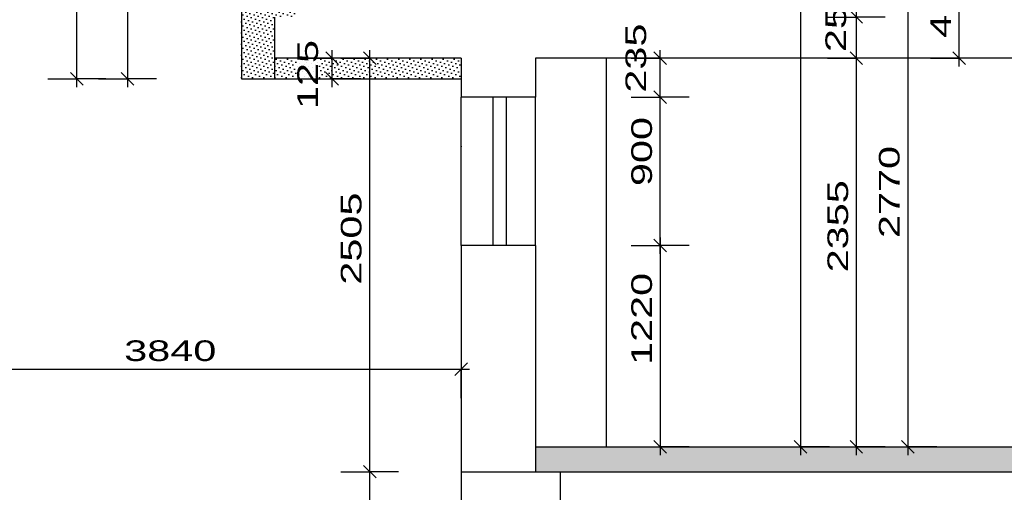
# Model space of a CAD drawing. Extents: x -196363 to 396902, y -489949 to -260582.
# Tile 300 of 311: x 301263 to 307223, y -330557 to -327693. Entities that reach past the tile are written whole.
import ezdxf

# ---------------------------------------------------------------- set-up
doc = ezdxf.new("R2010")
doc.units = 0
doc.header["$MEASUREMENT"] = 0
for name, color, linetype in [('bourani', 15, 'Continuous'), ('koty', 1, 'Continuous'), ('noszdiv', 1, 'Continuous'), ('srafbourani', 15, 'Continuous')]:
    doc.layers.add(name, color=color, linetype=linetype)
doc.styles.add('SPIRITTXTSTYLE1', font='ROMAN')
doc.dimstyles.new('SPIRITSTYLE26', dxfattribs={"dimtxt": 125, "dimasz": 12.7, "dimexe": 175, "dimexo": -175, "dimgap": 50, "dimtad": 1, "dimdec": 3, "dimzin": 0, "dimdsep": 46, "dimlunit": 7, "dimtxsty": 'SPIRITTXTSTYLE1', "dimblk1": '_TICKMARKS26', "dimblk2": '_TICKMARKS26', "dimsah": 1, "dimcen": 0.09, "dimdle": 50, "dimclrd": 1, "dimclre": 1, "dimclrt": 1, "dimadec": 0, "dimazin": 0, "dimtfac": 1, "dimtdec": 4, "dimtofl": 0, "dimtmove": 1, "dimatfit": 0, "dimfxl": 0, "dimtolj": 1, "dimtzin": 0, "dimarcsym": 0})
doc.dimstyles.new('SPIRITSTYLE422', dxfattribs={"dimtxt": 125, "dimasz": 12.7, "dimexe": 175, "dimexo": 1767.455078, "dimgap": 50, "dimtad": 1, "dimdec": 3, "dimzin": 0, "dimdsep": 46, "dimlunit": 7, "dimtxsty": 'SPIRITTXTSTYLE1', "dimblk1": '_TICKMARKS422', "dimblk2": '_TICKMARKS422', "dimsah": 1, "dimcen": 0.09, "dimdle": 50, "dimclrd": 1, "dimclre": 1, "dimclrt": 1, "dimadec": 0, "dimazin": 0, "dimtfac": 1, "dimtdec": 4, "dimtofl": 0, "dimtmove": 1, "dimatfit": 0, "dimfxl": 0, "dimtolj": 1, "dimtzin": 0, "dimarcsym": 0})
doc.dimstyles.new('SPIRITSTYLE423', dxfattribs={"dimtxt": 125, "dimasz": 12.7, "dimexe": 175, "dimexo": 2078.952393, "dimgap": 50, "dimtad": 1, "dimdec": 3, "dimzin": 0, "dimdsep": 46, "dimlunit": 7, "dimtxsty": 'SPIRITTXTSTYLE1', "dimblk1": '_TICKMARKS423', "dimblk2": '_TICKMARKS423', "dimsah": 1, "dimcen": 0.09, "dimdle": 50, "dimclrd": 1, "dimclre": 1, "dimclrt": 1, "dimadec": 0, "dimazin": 0, "dimtfac": 1, "dimtdec": 4, "dimtofl": 0, "dimtmove": 1, "dimatfit": 0, "dimfxl": 0, "dimtolj": 1, "dimtzin": 0, "dimarcsym": 0})
doc.dimstyles.new('SPIRITSTYLE424', dxfattribs={"dimtxt": 125, "dimasz": 12.7, "dimexe": 175, "dimexo": 163.187103, "dimgap": 50, "dimtad": 1, "dimdec": 3, "dimzin": 0, "dimdsep": 46, "dimlunit": 7, "dimtxsty": 'SPIRITTXTSTYLE1', "dimblk1": '_TICKMARKS424', "dimblk2": '_TICKMARKS424', "dimsah": 1, "dimcen": 0.09, "dimdle": 50, "dimclrd": 1, "dimclre": 1, "dimclrt": 1, "dimadec": 0, "dimazin": 0, "dimtfac": 1, "dimtdec": 4, "dimtofl": 0, "dimtmove": 1, "dimatfit": 0, "dimfxl": 0, "dimtolj": 1, "dimtzin": 0, "dimarcsym": 0})
doc.dimstyles.new('SPIRITSTYLE426', dxfattribs={"dimtxt": 125, "dimasz": 12.7, "dimexe": 175, "dimexo": -158.976181, "dimgap": 50, "dimtad": 1, "dimdec": 3, "dimzin": 0, "dimdsep": 46, "dimlunit": 7, "dimtxsty": 'SPIRITTXTSTYLE1', "dimblk1": '_TICKMARKS426', "dimblk2": '_TICKMARKS426', "dimsah": 1, "dimcen": 0.09, "dimdle": 50, "dimclrd": 1, "dimclre": 1, "dimclrt": 1, "dimadec": 0, "dimazin": 0, "dimtfac": 1, "dimtdec": 4, "dimtofl": 0, "dimtmove": 1, "dimatfit": 0, "dimfxl": 0, "dimtolj": 1, "dimtzin": 0, "dimarcsym": 0})
doc.dimstyles.new('SPIRITSTYLE429', dxfattribs={"dimtxt": 125, "dimasz": 12.7, "dimexe": 175, "dimexo": 514.471069, "dimgap": 50, "dimtad": 1, "dimdec": 3, "dimzin": 0, "dimdsep": 46, "dimlunit": 7, "dimtxsty": 'SPIRITTXTSTYLE1', "dimblk1": '_TICKMARKS429', "dimblk2": '_TICKMARKS429', "dimsah": 1, "dimcen": 0.09, "dimdle": 50, "dimclrd": 1, "dimclre": 1, "dimclrt": 1, "dimadec": 0, "dimazin": 0, "dimtfac": 1, "dimtdec": 4, "dimtofl": 0, "dimtmove": 1, "dimatfit": 0, "dimfxl": 0, "dimtolj": 1, "dimtzin": 0, "dimarcsym": 0})
doc.dimstyles.new('SPIRITSTYLE430', dxfattribs={"dimtxt": 125, "dimasz": 12.7, "dimexe": 175, "dimexo": 1020.585938, "dimgap": 50, "dimtad": 1, "dimdec": 3, "dimzin": 0, "dimdsep": 46, "dimlunit": 7, "dimtxsty": 'SPIRITTXTSTYLE1', "dimblk1": '_TICKMARKS430', "dimblk2": '_TICKMARKS430', "dimsah": 1, "dimcen": 0.09, "dimdle": 50, "dimclrd": 1, "dimclre": 1, "dimclrt": 1, "dimadec": 0, "dimazin": 0, "dimtfac": 1, "dimtdec": 4, "dimtofl": 0, "dimtmove": 1, "dimatfit": 0, "dimfxl": 0, "dimtolj": 1, "dimtzin": 0, "dimarcsym": 0})
doc.dimstyles.new('SPIRITSTYLE431', dxfattribs={"dimtxt": 125, "dimasz": 12.7, "dimexe": 175, "dimexo": 377.946106, "dimgap": 50, "dimtad": 1, "dimdec": 3, "dimzin": 0, "dimdsep": 46, "dimlunit": 7, "dimtxsty": 'SPIRITTXTSTYLE1', "dimblk1": '_TICKMARKS431', "dimblk2": '_TICKMARKS431', "dimsah": 1, "dimcen": 0.09, "dimdle": 50, "dimclrd": 1, "dimclre": 1, "dimclrt": 1, "dimadec": 0, "dimazin": 0, "dimtfac": 1, "dimtdec": 4, "dimtofl": 0, "dimtmove": 1, "dimatfit": 0, "dimfxl": 0, "dimtolj": 1, "dimtzin": 0, "dimarcsym": 0})
doc.dimstyles.new('SPIRITSTYLE432', dxfattribs={"dimtxt": 125, "dimasz": 12.7, "dimexe": 175, "dimexo": 605.752319, "dimgap": 50, "dimtad": 1, "dimdec": 3, "dimzin": 0, "dimdsep": 46, "dimlunit": 7, "dimtxsty": 'SPIRITTXTSTYLE1', "dimblk1": '_TICKMARKS432', "dimblk2": '_TICKMARKS432', "dimsah": 1, "dimcen": 0.09, "dimdle": 50, "dimclrd": 1, "dimclre": 1, "dimclrt": 1, "dimadec": 0, "dimazin": 0, "dimtfac": 1, "dimtdec": 4, "dimtofl": 0, "dimtmove": 1, "dimatfit": 0, "dimfxl": 0, "dimtolj": 1, "dimtzin": 0, "dimarcsym": 0})
doc.dimstyles.new('SPIRITSTYLE433', dxfattribs={"dimtxt": 125, "dimasz": 12.7, "dimexe": 175, "dimexo": 580.451538, "dimgap": 50, "dimtad": 1, "dimdec": 3, "dimzin": 0, "dimdsep": 46, "dimlunit": 7, "dimtxsty": 'SPIRITTXTSTYLE1', "dimblk1": '_TICKMARKS433', "dimblk2": '_TICKMARKS433', "dimsah": 1, "dimcen": 0.09, "dimdle": 50, "dimclrd": 1, "dimclre": 1, "dimclrt": 1, "dimadec": 0, "dimazin": 0, "dimtfac": 1, "dimtdec": 4, "dimtofl": 0, "dimtmove": 1, "dimatfit": 0, "dimfxl": 0, "dimtolj": 1, "dimtzin": 0, "dimarcsym": 0})
doc.dimstyles.new('SPIRITSTYLE436', dxfattribs={"dimtxt": 125, "dimasz": 12.7, "dimexe": 175, "dimexo": 2894.629639, "dimgap": 50, "dimtad": 1, "dimdec": 3, "dimzin": 0, "dimdsep": 46, "dimlunit": 7, "dimtxsty": 'SPIRITTXTSTYLE1', "dimblk1": '_TICKMARKS436', "dimblk2": '_TICKMARKS436', "dimsah": 1, "dimcen": 0.09, "dimdle": 50, "dimclrd": 1, "dimclre": 1, "dimclrt": 1, "dimadec": 0, "dimazin": 0, "dimtfac": 1, "dimtdec": 4, "dimtofl": 0, "dimtmove": 1, "dimatfit": 0, "dimfxl": 0, "dimtolj": 1, "dimtzin": 0, "dimarcsym": 0})
doc.dimstyles.new('SPIRITSTYLE438', dxfattribs={"dimtxt": 125, "dimasz": 12.7, "dimexe": 175, "dimexo": -134.369919, "dimgap": 50, "dimtad": 1, "dimdec": 3, "dimzin": 0, "dimdsep": 46, "dimlunit": 7, "dimtxsty": 'SPIRITTXTSTYLE1', "dimblk1": '_TICKMARKS438', "dimblk2": '_TICKMARKS438', "dimsah": 1, "dimcen": 0.09, "dimdle": 50, "dimclrd": 1, "dimclre": 1, "dimclrt": 1, "dimadec": 0, "dimazin": 0, "dimtfac": 1, "dimtdec": 4, "dimtofl": 0, "dimtmove": 1, "dimatfit": 0, "dimfxl": 0, "dimtolj": 1, "dimtzin": 0, "dimarcsym": 0})
pattern_1 = [(45.000008, (949461.75, 26944.418), (-8.41899395, 25.25696945), [0, -23.8125])]

# ---------------------------------------------------------------- blocks, each defined once
blk = doc.blocks.new('_TICKMARKS422')
at = {"color": 1, "linetype": 'Continuous'}
blk.add_line((-3, -3), (3, 3), dxfattribs=at)
blk = doc.blocks.new('*D1105')
at = {"color": 1, "linetype": 'Continuous', "ltscale": 300}
for p, q in [((306327.0625, -330331.625, 1723.80005), (306327.0625, -327876.59375, 1723.80005)), ((306152.0625, -327926.59375, 1723.80005), (306327.0625, -327926.59375, 1723.80005)), ((306502.0625, -327926.59375, 1723.80005), (306327.0625, -327926.59375, 1723.80005)), ((306152.0625, -330281.59375, 1723.80005), (306327.0625, -330281.59375, 1723.80005)), ((306502.0625, -330281.59375, 1723.80005), (306327.0625, -330281.59375, 1723.80005))]:
    blk.add_line(p, q, dxfattribs=at)
at = {"color": 1, "linetype": 'Continuous', "ltscale": 300, "xscale": 12.69999980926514, "yscale": 12.69999980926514, "zscale": 12.69999980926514}
for p, rotation in [((306327.0625, -327926.59375, 1723.80005), 90.00000250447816), ((306327.0625, -330281.59375, 1723.80005), 270.0000006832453)]:
    blk.add_blockref('_TICKMARKS422', p, dxfattribs=dict(at, rotation=rotation))
at = {"color": 1, "linetype": 'Continuous', "ltscale": 300, "style": 'SPIRITTXTSTYLE1', "width": 1.5}
blk.add_text('2355', height=125, rotation=90.000002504, dxfattribs=at).set_placement((306277.0625, -329223.15625, 1723.80005))
blk = doc.blocks.new('*D1106')
at = {"color": 1, "linetype": 'Continuous', "ltscale": 300}
for p, q in [((306327.0625, -327976.59375, 1723.80005), (306327.0625, -327626.625, 1723.80005)), ((306152.0625, -327676.625, 1723.80005), (306327.0625, -327676.625, 1723.80005)), ((306502.0625, -327676.625, 1723.80005), (306327.0625, -327676.625, 1723.80005)), ((306152.0625, -327926.59375, 1723.80005), (306327.0625, -327926.59375, 1723.80005)), ((306502.0625, -327926.59375, 1723.80005), (306327.0625, -327926.59375, 1723.80005))]:
    blk.add_line(p, q, dxfattribs=at)
at = {"color": 1, "linetype": 'Continuous', "ltscale": 300, "xscale": 12.69999980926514, "yscale": 12.69999980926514, "zscale": 12.69999980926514}
for p, rotation in [((306327.0625, -327676.625, 1723.80005), 90.00000250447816), ((306327.0625, -327926.59375, 1723.80005), 270.0000006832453)]:
    blk.add_blockref('_TICKMARKS422', p, dxfattribs=dict(at, rotation=rotation))
at = {"color": 1, "linetype": 'Continuous', "ltscale": 300, "style": 'SPIRITTXTSTYLE1', "width": 1.5}
blk.add_text('250', height=125, rotation=90.000002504, dxfattribs=at).set_placement((306264.75, -327888.8125, 1723.80005))
blk = doc.blocks.new('_TICKMARKS26')
at = {"color": 1, "linetype": 'Continuous'}
blk.add_line((-3, -3), (3, 3), dxfattribs=at)
blk = doc.blocks.new('*D1107')
at = {"color": 1, "linetype": 'Continuous', "ltscale": 300}
for p, q in [((306327.0625, -327726.625, 1723.8), (306327.0625, -327461.625, 1723.8)), ((306152.0625, -327511.625, 1723.8), (306327.0625, -327511.625, 1723.8)), ((306502.0625, -327511.625, 1723.8), (306327.0625, -327511.625, 1723.8)), ((306152.0625, -327676.625, 1723.8), (306327.0625, -327676.625, 1723.8)), ((306502.0625, -327676.625, 1723.8), (306327.0625, -327676.625, 1723.8))]:
    blk.add_line(p, q, dxfattribs=at)
at = {"color": 1, "linetype": 'Continuous', "ltscale": 300, "xscale": 12.69999980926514, "yscale": 12.69999980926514, "zscale": 12.69999980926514}
for p, rotation in [((306327.0625, -327511.625, 1723.8), 90.00000250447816), ((306327.0625, -327676.625, 1723.8), 270.0000006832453)]:
    blk.add_blockref('_TICKMARKS26', p, dxfattribs=dict(at, rotation=rotation))
at = {"color": 1, "linetype": 'Continuous', "ltscale": 300, "style": 'SPIRITTXTSTYLE1', "width": 1.5}
blk.add_text('165', height=125, rotation=90.0000025, dxfattribs=at).set_placement((306238.0625, -327423.875, 1723.8))
blk = doc.blocks.new('_TICKMARKS423')
at = {"color": 1, "linetype": 'Continuous'}
blk.add_line((-3, -3), (3, 3), dxfattribs=at)
blk = doc.blocks.new('*D1108')
at = {"color": 1, "linetype": 'Continuous', "ltscale": 300}
for p, q in [((306950.03125, -327976.59375, 1723.80005), (306950.03125, -327461.625, 1723.80005)), ((306775.0625, -327511.625, 1723.80005), (306950.03125, -327511.625, 1723.80005)), ((307125.03125, -327511.625, 1723.80005), (306950.03125, -327511.625, 1723.80005)), ((306775.0625, -327926.59375, 1723.80005), (306950.03125, -327926.59375, 1723.80005)), ((307125.03125, -327926.59375, 1723.80005), (306950.03125, -327926.59375, 1723.80005))]:
    blk.add_line(p, q, dxfattribs=at)
at = {"color": 1, "linetype": 'Continuous', "ltscale": 300, "xscale": 12.69999980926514, "yscale": 12.69999980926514, "zscale": 12.69999980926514}
for p, rotation in [((306950.03125, -327511.625, 1723.80005), 90.00000250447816), ((306950.03125, -327926.59375, 1723.80005), 270.0000006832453)]:
    blk.add_blockref('_TICKMARKS423', p, dxfattribs=dict(at, rotation=rotation))
at = {"color": 1, "linetype": 'Continuous', "ltscale": 300, "style": 'SPIRITTXTSTYLE1', "width": 1.5}
blk.add_text('415', height=125, rotation=90.000002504, dxfattribs=at).set_placement((306900.0625, -327802.46875, 1723.80005))
blk = doc.blocks.new('_TICKMARKS424')
at = {"color": 1, "linetype": 'Continuous'}
blk.add_line((-3, -3), (3, 3), dxfattribs=at)
blk = doc.blocks.new('*D1113')
at = {"color": 1, "linetype": 'Continuous', "ltscale": 300}
for p, q in [((305988.875, -323421.625, 1723.80005), (305988.875, -330331.625, 1723.80005)), ((305813.875, -323471.625, 1723.80005), (305988.875, -323471.625, 1723.80005)), ((306163.875, -323471.625, 1723.80005), (305988.875, -323471.625, 1723.80005)), ((305813.875, -330281.59375, 1723.80005), (305988.875, -330281.59375, 1723.80005)), ((306163.875, -330281.59375, 1723.80005), (305988.875, -330281.59375, 1723.80005))]:
    blk.add_line(p, q, dxfattribs=at)
at = {"color": 1, "linetype": 'Continuous', "ltscale": 300, "xscale": 12.69999980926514, "yscale": 12.69999980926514, "zscale": 12.69999980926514}
for p, rotation in [((305988.875, -323471.625, 1723.80005), 90.00000250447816), ((305988.875, -330281.59375, 1723.80005), -90.00000250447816)]:
    blk.add_blockref('_TICKMARKS424', p, dxfattribs=dict(at, rotation=rotation))
at = {"color": 1, "linetype": 'Continuous', "ltscale": 300, "style": 'SPIRITTXTSTYLE1', "width": 1.5}
blk.add_text('6810', height=125, rotation=450.000019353, dxfattribs=at).set_placement((305938.875, -326989.71875, 1723.80005))
blk = doc.blocks.new('_TICKMARKS426')
at = {"color": 1, "linetype": 'Continuous'}
blk.add_line((-3, -3), (3, 3), dxfattribs=at)
blk = doc.blocks.new('*D1115')
at = {"color": 1, "linetype": 'Continuous', "ltscale": 300}
for p, q in [((306638.5625, -327461.625, 1723.80005), (306638.5625, -330331.625, 1723.80005)), ((306463.5625, -327511.625, 1723.80005), (306638.5625, -327511.625, 1723.80005)), ((306813.53125, -327511.625, 1723.80005), (306638.5625, -327511.625, 1723.80005)), ((306463.5625, -330281.59375, 1723.80005), (306638.5625, -330281.59375, 1723.80005)), ((306813.53125, -330281.59375, 1723.80005), (306638.5625, -330281.59375, 1723.80005))]:
    blk.add_line(p, q, dxfattribs=at)
at = {"color": 1, "linetype": 'Continuous', "ltscale": 300, "xscale": 12.69999980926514, "yscale": 12.69999980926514, "zscale": 12.69999980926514}
for p, rotation in [((306638.5625, -327511.625, 1723.80005), 90.00000250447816), ((306638.5625, -330281.59375, 1723.80005), -90.00000250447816)]:
    blk.add_blockref('_TICKMARKS426', p, dxfattribs=dict(at, rotation=rotation))
at = {"color": 1, "linetype": 'Continuous', "ltscale": 300, "style": 'SPIRITTXTSTYLE1', "width": 1.5}
blk.add_text('2770', height=125, rotation=450.000019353, dxfattribs=at).set_placement((306588.5625, -329015.65625, 1723.80005))
blk = doc.blocks.new('_TICKMARKS429')
at = {"color": 1, "linetype": 'Continuous'}
blk.add_line((-3, -3), (3, 3), dxfattribs=at)
blk = doc.blocks.new('*D1122')
at = {"color": 1, "linetype": 'Continuous', "ltscale": 300}
for p, q in [((301740.09375, -326811.625, 1723.80005), (301915.09375, -326811.625, 1723.80005)), ((301915.09375, -326761.625, 1723.80005), (301915.09375, -328101.6875, 1723.80005)), ((302090.09375, -326811.625, 1723.80005), (301915.09375, -326811.625, 1723.80005)), ((301740.09375, -328051.65625, 1723.80005), (301915.09375, -328051.65625, 1723.80005)), ((302090.09375, -328051.65625, 1723.80005), (301915.09375, -328051.65625, 1723.80005))]:
    blk.add_line(p, q, dxfattribs=at)
at = {"color": 1, "linetype": 'Continuous', "ltscale": 300, "xscale": 12.69999980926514, "yscale": 12.69999980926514, "zscale": 12.69999980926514}
for p, rotation in [((301915.09375, -326811.625, 1723.80005), 90.00000250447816), ((301915.09375, -328051.65625, 1723.80005), -90.00000250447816)]:
    blk.add_blockref('_TICKMARKS429', p, dxfattribs=dict(at, rotation=rotation))
at = {"color": 1, "linetype": 'Continuous', "ltscale": 300, "style": 'SPIRITTXTSTYLE1', "width": 1.5}
blk.add_text('1240', height=125, rotation=450.000019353, dxfattribs=at).set_placement((301865.125, -327544.71875, 1723.80005))
blk = doc.blocks.new('_TICKMARKS430')
at = {"color": 1, "linetype": 'Continuous'}
blk.add_line((-3, -3), (3, 3), dxfattribs=at)
blk = doc.blocks.new('*D1123')
at = {"color": 1, "linetype": 'Continuous', "ltscale": 300}
for p, q in [((301609, -328101.6875, 1723.80005), (301609, -323421.625, 1723.80005)), ((301434, -323471.625, 1723.80005), (301609, -323471.625, 1723.80005)), ((301784, -323471.625, 1723.80005), (301609, -323471.625, 1723.80005)), ((301434, -328051.65625, 1723.80005), (301609, -328051.65625, 1723.80005)), ((301784, -328051.65625, 1723.80005), (301609, -328051.65625, 1723.80005))]:
    blk.add_line(p, q, dxfattribs=at)
at = {"color": 1, "linetype": 'Continuous', "ltscale": 300, "xscale": 12.69999980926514, "yscale": 12.69999980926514, "zscale": 12.69999980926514}
for p, rotation in [((301609, -323471.625, 1723.80005), 90.00000250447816), ((301609, -328051.65625, 1723.80005), 270.0000006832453)]:
    blk.add_blockref('_TICKMARKS430', p, dxfattribs=dict(at, rotation=rotation))
at = {"color": 1, "linetype": 'Continuous', "ltscale": 300, "style": 'SPIRITTXTSTYLE1', "width": 1.5}
blk.add_text('4580', height=125, rotation=90.000002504, dxfattribs=at).set_placement((301559.03125, -325880.6875, 1723.80005))
blk = doc.blocks.new('_TICKMARKS431')
at = {"color": 1, "linetype": 'Continuous'}
blk.add_line((-3, -3), (3, 3), dxfattribs=at)
blk = doc.blocks.new('*D1124')
at = {"color": 1, "linetype": 'Continuous', "ltscale": 300}
for p, q in [((303381.65625, -330481.625, 1723.80005), (303381.65625, -327876.59375, 1723.80005)), ((303206.65625, -327926.59375, 1723.80005), (303381.65625, -327926.59375, 1723.80005)), ((303556.65625, -327926.59375, 1723.80005), (303381.65625, -327926.59375, 1723.80005)), ((303206.65625, -330431.625, 1723.80005), (303381.65625, -330431.625, 1723.80005)), ((303556.65625, -330431.625, 1723.80005), (303381.65625, -330431.625, 1723.80005))]:
    blk.add_line(p, q, dxfattribs=at)
at = {"color": 1, "linetype": 'Continuous', "ltscale": 300, "xscale": 12.69999980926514, "yscale": 12.69999980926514, "zscale": 12.69999980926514}
for p, rotation in [((303381.65625, -327926.59375, 1723.80005), 90.00000250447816), ((303381.65625, -330431.625, 1723.80005), 270.0000006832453)]:
    blk.add_blockref('_TICKMARKS431', p, dxfattribs=dict(at, rotation=rotation))
at = {"color": 1, "linetype": 'Continuous', "ltscale": 300, "style": 'SPIRITTXTSTYLE1', "width": 1.5}
blk.add_text('2505', height=125, rotation=90.000002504, dxfattribs=at).set_placement((303331.65625, -329298.15625, 1723.80005))
blk = doc.blocks.new('_TICKMARKS432')
at = {"color": 1, "linetype": 'Continuous'}
blk.add_line((-3, -3), (3, 3), dxfattribs=at)
blk = doc.blocks.new('*D1125')
at = {"color": 1, "linetype": 'Continuous', "ltscale": 300}
for p, q in [((303153.84375, -328101.6875, 1723.80005), (303153.84375, -327876.59375, 1723.80005)), ((302978.84375, -327926.59375, 1723.80005), (303153.84375, -327926.59375, 1723.80005)), ((303328.84375, -327926.59375, 1723.80005), (303153.84375, -327926.59375, 1723.80005)), ((302978.84375, -328051.65625, 1723.80005), (303153.84375, -328051.65625, 1723.80005)), ((303328.84375, -328051.65625, 1723.80005), (303153.84375, -328051.65625, 1723.80005))]:
    blk.add_line(p, q, dxfattribs=at)
at = {"color": 1, "linetype": 'Continuous', "ltscale": 300, "xscale": 12.69999980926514, "yscale": 12.69999980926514, "zscale": 12.69999980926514}
for p, rotation in [((303153.84375, -327926.59375, 1723.80005), 90.00000250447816), ((303153.84375, -328051.65625, 1723.80005), 270.0000006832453)]:
    blk.add_blockref('_TICKMARKS432', p, dxfattribs=dict(at, rotation=rotation))
at = {"color": 1, "linetype": 'Continuous', "ltscale": 300, "style": 'SPIRITTXTSTYLE1', "width": 1.5}
blk.add_text('125', height=125, rotation=90.000002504, dxfattribs=at).set_placement((303068.40625, -328234.15625, 1723.80005))
blk = doc.blocks.new('_TICKMARKS433')
at = {"color": 1, "linetype": 'Continuous'}
blk.add_line((-3, -3), (3, 3), dxfattribs=at)
blk = doc.blocks.new('*D1126')
at = {"color": 1, "linetype": 'Continuous', "ltscale": 300}
for p, q in [((305140.0625, -329111.625, 1723.80005), (305140.0625, -328111.59375, 1723.80005)), ((304965.0625, -328161.59375, 1723.80005), (305140.0625, -328161.59375, 1723.80005)), ((305315.03125, -328161.59375, 1723.80005), (305140.0625, -328161.59375, 1723.80005)), ((304965.0625, -329061.625, 1723.80005), (305140.0625, -329061.625, 1723.80005)), ((305315.03125, -329061.625, 1723.80005), (305140.0625, -329061.625, 1723.80005))]:
    blk.add_line(p, q, dxfattribs=at)
at = {"color": 1, "linetype": 'Continuous', "ltscale": 300, "xscale": 12.69999980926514, "yscale": 12.69999980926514, "zscale": 12.69999980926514}
for p, rotation in [((305140.0625, -328161.59375, 1723.80005), 90.00000250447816), ((305140.0625, -329061.625, 1723.80005), 270.0000006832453)]:
    blk.add_blockref('_TICKMARKS433', p, dxfattribs=dict(at, rotation=rotation))
at = {"color": 1, "linetype": 'Continuous', "ltscale": 300, "style": 'SPIRITTXTSTYLE1', "width": 1.5}
blk.add_text('900', height=125, rotation=90.000002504, dxfattribs=at).set_placement((305090.0625, -328700.90625, 1723.80005))
blk = doc.blocks.new('*D1127')
at = {"color": 1, "linetype": 'Continuous', "ltscale": 300}
for p, q in [((305140.0625, -329011.59375, 1723.80005), (305140.0625, -330331.625, 1723.80005)), ((304965.0625, -329061.625, 1723.80005), (305140.0625, -329061.625, 1723.80005)), ((305315.03125, -329061.625, 1723.80005), (305140.0625, -329061.625, 1723.80005)), ((304965.0625, -330281.59375, 1723.80005), (305140.0625, -330281.59375, 1723.80005)), ((305315.03125, -330281.59375, 1723.80005), (305140.0625, -330281.59375, 1723.80005))]:
    blk.add_line(p, q, dxfattribs=at)
at = {"color": 1, "linetype": 'Continuous', "ltscale": 300, "xscale": 12.69999980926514, "yscale": 12.69999980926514, "zscale": 12.69999980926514}
for p, rotation in [((305140.0625, -329061.625, 1723.80005), 90.00000250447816), ((305140.0625, -330281.59375, 1723.80005), -90.00000250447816)]:
    blk.add_blockref('_TICKMARKS433', p, dxfattribs=dict(at, rotation=rotation))
at = {"color": 1, "linetype": 'Continuous', "ltscale": 300, "style": 'SPIRITTXTSTYLE1', "width": 1.5}
blk.add_text('1220', height=125, rotation=450.000019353, dxfattribs=at).set_placement((305090.0625, -329784.6875, 1723.80005))
blk = doc.blocks.new('*D1128')
at = {"color": 1, "linetype": 'Continuous', "ltscale": 300}
for p, q in [((305140.0625, -328211.59375, 1723.80005), (305140.0625, -327876.59375, 1723.80005)), ((304965.0625, -327926.59375, 1723.80005), (305140.0625, -327926.59375, 1723.80005)), ((305315.03125, -327926.59375, 1723.80005), (305140.0625, -327926.59375, 1723.80005)), ((304965.0625, -328161.59375, 1723.80005), (305140.0625, -328161.59375, 1723.80005)), ((305315.03125, -328161.59375, 1723.80005), (305140.0625, -328161.59375, 1723.80005))]:
    blk.add_line(p, q, dxfattribs=at)
at = {"color": 1, "linetype": 'Continuous', "ltscale": 300, "xscale": 12.69999980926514, "yscale": 12.69999980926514, "zscale": 12.69999980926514}
for p, rotation in [((305140.0625, -327926.59375, 1723.80005), 90.00000250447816), ((305140.0625, -328161.59375, 1723.80005), 270.0000006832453)]:
    blk.add_blockref('_TICKMARKS433', p, dxfattribs=dict(at, rotation=rotation))
at = {"color": 1, "linetype": 'Continuous', "ltscale": 300, "style": 'SPIRITTXTSTYLE1', "width": 1.5}
blk.add_text('235', height=125, rotation=90.000002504, dxfattribs=at).set_placement((305054.625, -328134.53125, 1723.80005))
blk = doc.blocks.new('_TICKMARKS436')
at = {"color": 1, "linetype": 'Continuous'}
blk.add_line((-3, -3), (3, 3), dxfattribs=at)
blk = doc.blocks.new('*D1133')
at = {"color": 1, "linetype": 'Continuous', "ltscale": 300}
for p, q in [((299334.90625, -322621.625, 1723.80005), (299334.90625, -330701.65625, 1723.80005)), ((299159.90625, -322671.625, 1723.80005), (299334.90625, -322671.625, 1723.80005)), ((299509.90625, -322671.625, 1723.80005), (299334.90625, -322671.625, 1723.80005)), ((299159.90625, -330651.65625, 1723.80005), (299334.90625, -330651.65625, 1723.80005)), ((299509.90625, -330651.65625, 1723.80005), (299334.90625, -330651.65625, 1723.80005))]:
    blk.add_line(p, q, dxfattribs=at)
at = {"color": 1, "linetype": 'Continuous', "ltscale": 300, "xscale": 12.69999980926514, "yscale": 12.69999980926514, "zscale": 12.69999980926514}
for p, rotation in [((299334.90625, -322671.625, 1723.80005), 90.00000250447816), ((299334.90625, -330651.65625, 1723.80005), -90.00000250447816)]:
    blk.add_blockref('_TICKMARKS436', p, dxfattribs=dict(at, rotation=rotation))
at = {"color": 1, "linetype": 'Continuous', "ltscale": 300, "style": 'SPIRITTXTSTYLE1', "width": 1.5}
blk.add_text('7980', height=125, rotation=450.000019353, dxfattribs=at).set_placement((299284.9375, -326780.6875, 1723.80005))
blk = doc.blocks.new('_TICKMARKS438')
at = {"color": 1, "linetype": 'Continuous'}
blk.add_line((-3, -3), (3, 3), dxfattribs=at)
blk = doc.blocks.new('*D1135')
at = {"color": 1, "linetype": 'Continuous', "ltscale": 300}
for p, q in [((300094.5625, -329636.03125, 1723.80005), (300094.5625, -329811, 1723.80005)), ((303934.59375, -329636.03125, 1723.80005), (303934.59375, -329811, 1723.80005)), ((300044.5625, -329811, 1723.80005), (303984.59375, -329811, 1723.80005)), ((300094.5625, -329986, 1723.80005), (300094.5625, -329811, 1723.80005)), ((303934.59375, -329986, 1723.80005), (303934.59375, -329811, 1723.80005))]:
    blk.add_line(p, q, dxfattribs=at)
at = {"color": 1, "linetype": 'Continuous', "ltscale": 300, "xscale": 12.69999980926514, "yscale": 12.69999980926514, "zscale": 12.69999980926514, "rotation": 180.0000050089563}
blk.add_blockref('_TICKMARKS438', (300094.5625, -329811, 1723.80005), dxfattribs=at)
at = {"color": 1, "linetype": 'Continuous', "ltscale": 300, "xscale": 12.69999980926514, "yscale": 12.69999980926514, "zscale": 12.69999980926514}
blk.add_blockref('_TICKMARKS438', (303934.59375, -329811, 1723.80005), dxfattribs=at)
at = {"color": 1, "linetype": 'Continuous', "ltscale": 300, "style": 'SPIRITTXTSTYLE1', "width": 1.5}
blk.add_text('3840', height=125, dxfattribs=at).set_placement((301895.53125, -329761.03125, 1723.80005))
blk = doc.blocks.new('*D1147')
at = {"color": 1, "linetype": 'Continuous', "ltscale": 300}
for p, q in [((303381.65625, -331731.59375, 1723.80005), (303381.65625, -330381.625, 1723.80005)), ((303206.65625, -330431.625, 1723.80005), (303381.65625, -330431.625, 1723.80005)), ((303556.65625, -330431.625, 1723.80005), (303381.65625, -330431.625, 1723.80005)), ((303206.65625, -331681.59375, 1723.80005), (303381.65625, -331681.59375, 1723.80005)), ((303556.65625, -331681.59375, 1723.80005), (303381.65625, -331681.59375, 1723.80005))]:
    blk.add_line(p, q, dxfattribs=at)
at = {"color": 1, "linetype": 'Continuous', "ltscale": 300, "xscale": 12.69999980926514, "yscale": 12.69999980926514, "zscale": 12.69999980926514}
for p, rotation in [((303381.65625, -330431.625, 1723.80005), 90.00000250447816), ((303381.65625, -331681.59375, 1723.80005), 270.0000006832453)]:
    blk.add_blockref('_TICKMARKS431', p, dxfattribs=dict(at, rotation=rotation))
at = {"color": 1, "linetype": 'Continuous', "ltscale": 300, "style": 'SPIRITTXTSTYLE1', "width": 1.5}
blk.add_text('1250', height=125, rotation=90.000002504, dxfattribs=at).set_placement((303331.65625, -331169.6875, 1723.80005))

msp = doc.modelspace()

# ---------------------------------------------------------------- hatches: boundary and pattern name
at = {"layer": 'srafbourani', "linetype": 'Continuous', "ltscale": 300}
h = msp.add_hatch(dxfattribs=at)
h.set_pattern_fill('Nasyp-1', color=15, scale=23.8125, angle=45.000008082, style=0, pattern_type=2)
h.set_pattern_definition(pattern_1)
h.paths.add_polyline_path([(302934.5625, -326811.625), (302604.5625, -326811.625), (302604.5625, -328051.65625), (302804.59375, -328051.65625), (302804.59375, -327926.59375), (302804.59375, -327676.625), (302934.5625, -327676.625), (302934.5625, -327511.625)], flags=0)
h = msp.add_hatch(dxfattribs=at)
h.set_pattern_fill('Nasyp-1', color=15, scale=23.8125, angle=45.000008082, style=0, pattern_type=2)
h.set_pattern_definition(pattern_1)
h.paths.add_polyline_path([(303934.59375, -328051.65625), (303934.59375, -327926.59375), (302804.59375, -327926.59375), (302804.59375, -328051.65625)], flags=0)
h = msp.add_hatch(dxfattribs=at)
h.set_pattern_fill('Nasyp-1', color=15, scale=23.8125, angle=45.000008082, style=0, pattern_type=2)
h.set_pattern_definition(pattern_1)
h.paths.add_polyline_path([(308754.59375, -330431.625), (308754.59375, -330281.59375), (304384.59375, -330281.59375), (304384.59375, -330431.625)], flags=0)

# ---------------------------------------------------------------- linework, layer by layer
at = {"layer": 'bourani', "color": 15, "linetype": 'Continuous', "ltscale": 300}
for p, q in [((303934.59375, -329061.625, 4271.3999), (303934.59375, -328161.59375, 4271.3999)), ((304129.5625, -329061.625, 4347.59961), (304129.5625, -328161.59375, 4347.59961)), ((304209.5625, -329061.625, 4347.59961), (304209.5625, -328161.59375, 4347.59961)), ((304384.59375, -329061.625, 4271.3999), (304384.59375, -328161.59375, 4271.3999))]:
    msp.add_line(p, q, dxfattribs=at)
msp.add_point((303934.53125, -328461.59375, 3447.6001), dxfattribs=at)
at = {"layer": 'noszdiv', "color": 15, "linetype": 'Continuous', "ltscale": 300}
for p, q in [((302604.5625, -326811.625, 2623.80005), (302604.5625, -328051.65625, 2623.80005)), ((302804.59375, -327926.59375, 2623.80005), (302804.59375, -328051.65625, 2623.80005)), ((302604.5625, -328051.65625, 2623.80005), (303934.59375, -328051.65625, 2623.80005)), ((304384.59375, -330281.59375, 2623.80005), (308754.59375, -330281.59375, 2623.80005))]:
    msp.add_line(p, q, dxfattribs=at)
at = {"layer": 'noszdiv', "color": 1, "linetype": 'Continuous', "ltscale": 300}
for p, q in [((302804.59375, -327676.625, 2623.80005), (302804.59375, -327926.59375, 2623.80005)), ((303934.59375, -327926.59375, 2623.80005), (302804.59375, -327926.59375, 2623.80005)), ((303934.59375, -327926.59375, 2623.80005), (303934.59375, -328051.65625, 2623.80005)), ((308754.59375, -327926.59375, 2623.80005), (304384.59375, -327926.59375, 2623.80005)), ((304384.59375, -327926.59375, 2623.80005), (304384.59375, -328161.59375, 2623.80005)), ((304814.5625, -330281.59375, 2623.80005), (304814.5625, -327926.59375, 2623.80005)), ((303934.59375, -328051.65625, 2623.80005), (303934.59375, -328161.59375, 2623.80005)), ((304384.59375, -328161.59375, 2623.80005), (303934.59375, -328161.59375, 2623.80005)), ((303934.59375, -329061.625, 2623.80005), (303934.59375, -331681.59375, 2623.80005)), ((304384.59375, -329061.625, 2623.80005), (303934.59375, -329061.625, 2623.80005)), ((304384.59375, -329061.625, 2623.80005), (304384.59375, -330281.59375, 2623.80005)), ((304384.59375, -330281.59375, 2623.80005), (304384.59375, -330431.625, 2623.80005)), ((303934.59375, -330431.625, 2623.80005), (314884.5625, -330431.625, 2623.80005)), ((304534.625, -330431.625, 2623.80005), (304534.625, -331681.59375, 2623.80005))]:
    msp.add_line(p, q, dxfattribs=at)

# ---------------------------------------------------------------- dimensions: what is measured, and where the dimension line sits
at = {"layer": 'koty', "color": 1, "linetype": 'Continuous', "ltscale": 300}
for base, p1, p2, dimstyle, picture, middle in [((299334.90625, -322671.625, 1723.80005), (302404.53125, -322671.625, 1723.80005), (300662.09375, -330651.65625, 1723.80005), 'SPIRITSTYLE436', '*D1133', (299334.90625, -326661.625, 1723.80005)), ((301609, -328051.65625, 1723.80005), (302804.59375, -328051.65625, 1723.80005), (302804.59375, -323471.625, 1723.80005), 'SPIRITSTYLE430', '*D1123', (301609, -325761.65625, 1723.80005)), ((305988.875, -323471.625, 1723.80005), (306327.0625, -323471.625, 1723.80005), (306327.0625, -330281.59375, 1723.80005), 'SPIRITSTYLE424', '*D1113', (305988.875, -326876.625, 1723.80005)), ((301915.09375, -326811.625, 1723.80005), (302604.5625, -326811.625, 1723.80005), (302604.5625, -328051.65625, 1723.80005), 'SPIRITSTYLE429', '*D1122', (301915.09375, -327431.65625, 1723.80005)), ((306950.03125, -327926.59375, 1723.80005), (304696.09375, -327926.59375, 1723.80005), (304696.09375, -327511.625, 1723.80005), 'SPIRITSTYLE423', '*D1108', (306950.03125, -327719.125, 1723.80005)), ((306638.5625, -327511.625, 1723.80005), (306654.5625, -327511.625, 1723.80005), (306654.5625, -330281.59375, 1723.80005), 'SPIRITSTYLE426', '*D1115', (306638.5625, -328896.625, 1723.80005)), ((303381.65625, -330431.625, 1723.80005), (303934.59375, -330431.625, 1723.80005), (303934.59375, -327926.59375, 1723.80005), 'SPIRITSTYLE431', '*D1124', (303381.65625, -329179.125, 1723.80005)), ((306327.0625, -330281.59375, 1723.80005), (304384.59375, -330281.59375, 1723.80005), (304384.59375, -327926.59375, 1723.80005), 'SPIRITSTYLE422', '*D1105', (306327.0625, -329104.09375, 1723.80005)), ((305140.0625, -329061.625, 1723.80005), (304384.59375, -329061.625, 1723.80005), (304384.59375, -328161.59375, 1723.80005), 'SPIRITSTYLE433', '*D1126', (305140.0625, -328611.59375, 1723.80005)), ((305140.0625, -329061.625, 1723.80005), (304384.59375, -329061.625, 1723.80005), (304384.59375, -330281.59375, 1723.80005), 'SPIRITSTYLE433', '*D1127', (305140.0625, -329671.625, 1723.80005)), ((303381.65625, -331681.59375, 1723.80005), (303934.59375, -331681.59375, 1723.80005), (303934.59375, -330431.625, 1723.80005), 'SPIRITSTYLE431', '*D1147', (303381.65625, -331056.59375, 1723.80005))]:
    dim = msp.add_linear_dim(base=base, p1=p1, p2=p2, angle=90.000002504, dimstyle=dimstyle, dxfattribs=at)
    dim.commit()
    dim.dimension.update_dxf_attribs({"geometry": picture, "text_midpoint": middle})
for base, p1, p2, angle, dimstyle, picture, middle in [((306327.0625, -327676.625, 1723.80005), (306327.0625, -327676.625, 1723.80005), (306327.0625, -327511.625, 1723.80005), 90.000002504, 'SPIRITSTYLE26', '*D1107', (306089.25, -327423.875)), ((306327.0625, -327926.59375, 1723.80005), (304384.59375, -327926.59375, 1723.80005), (304384.59375, -327676.625, 1723.80005), 90.000002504, 'SPIRITSTYLE422', '*D1106', (306115.9375, -327888.8125)), ((305140.0625, -328161.59375, 1723.80005), (304384.59375, -328161.59375, 1723.80005), (304384.59375, -327926.59375, 1723.80005), 90.000002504, 'SPIRITSTYLE433', '*D1128', (304905.8125, -328134.53125)), ((303153.84375, -328051.65625, 1723.8000488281), (303934.59375, -328051.65625, 1723.8000488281), (303934.59375, -327926.59375, 1723.8000488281), 90.0000025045, 'SPIRITSTYLE432', '*D1125', (302925.5625, -328234.15625))]:
    dim = msp.add_linear_dim(base=base, p1=p1, p2=p2, angle=angle, dimstyle=dimstyle, dxfattribs=at)
    dim.commit()
    dim.dimension.update_dxf_attribs({"geometry": picture, "text_midpoint": middle, "dimtype": 160})
dim = msp.add_linear_dim(base=(300094.5625, -329811, 1723.80005), p1=(300094.5625, -329851.65625, 1723.80005), p2=(303934.59375, -329851.65625, 1723.80005), dimstyle='SPIRITSTYLE438', dxfattribs=at)
dim.commit()
dim.dimension.update_dxf_attribs({"geometry": '*D1135', "text_midpoint": (302014.59375, -329811, 1723.80005)})

doc.saveas('drawing.dxf')
